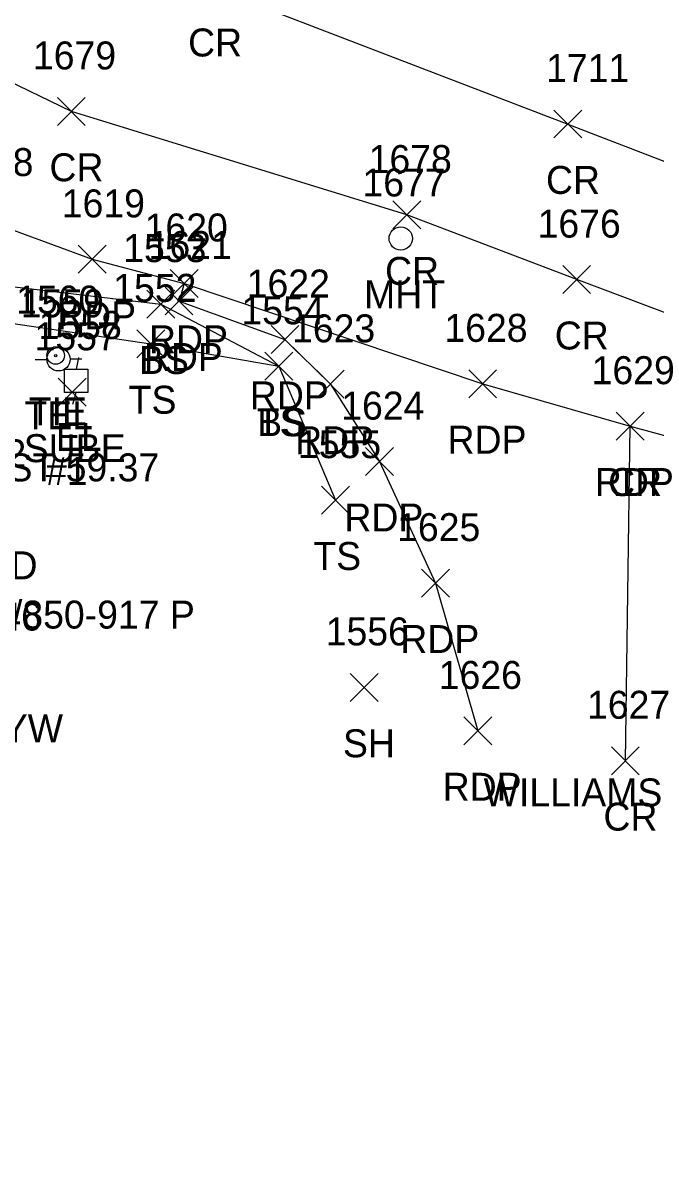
# Model space of a CAD drawing. Extents: x 1769141 to 1770817, y 735471 to 742405.
# Drawn here: x 1770233.5 to 1770278.8, y 741825.1 to 741907.5 of the extents above; entities that cross this region are included whole.
import ezdxf

# ---------------------------------------------------------------- set-up
doc = ezdxf.new("R2010")
doc.units = 0
for name, color, linetype in [('C_A', 7, 'Continuous'), ('C_C', 7, 'Continuous'), ('C_I', 7, 'Continuous'), ('CBP', 7, 'Continuous'), ('L_A', 7, 'Continuous'), ('L_C', 7, 'Continuous'), ('L_I', 7, 'Continuous'), ('L_TIC', 7, 'Continuous'), ('LELB', 7, 'Continuous'), ('P_A', 7, 'Continuous'), ('P_I', 7, 'Continuous'), ('P_TIC', 7, 'Continuous'), ('PET', 7, 'Continuous'), ('PRC', 7, 'Continuous'), ('S_C', 7, 'Continuous'), ('U_A', 7, 'Continuous'), ('U_C', 7, 'Continuous'), ('U_I', 7, 'Continuous'), ('U_TIC', 7, 'Continuous'), ('UEPT', 7, 'Continuous'), ('UP', 7, 'Continuous'), ('UTMH', 7, 'Continuous')]:
    doc.layers.add(name, color=color, linetype=linetype)

msp = doc.modelspace()

# ---------------------------------------------------------------- linework, layer by layer
at = {"layer": 'CBP'}
for radius in [0.625, 0.0833]:
    msp.add_circle((1770235.866, 741883.673), radius, dxfattribs=at)
at = {"layer": 'L_TIC'}
for points in [[(1770242.387, 741886.353), (1770244.387, 741888.353)], [(1770244.387, 741886.353), (1770242.387, 741888.353)], [(1770241.674, 741883.512), (1770243.674, 741885.512)], [(1770243.674, 741883.512), (1770241.674, 741885.512)], [(1770250.837, 741881.906), (1770252.837, 741883.906)], [(1770252.837, 741881.906), (1770250.837, 741883.906)], [(1770250.837, 741881.906), (1770252.837, 741883.906)], [(1770252.837, 741881.906), (1770250.837, 741883.906)], [(1770254.886, 741872.334), (1770256.886, 741874.334)], [(1770256.886, 741872.334), (1770254.886, 741874.334)], [(1770256.927, 741858.941), (1770258.927, 741860.941)], [(1770258.927, 741858.941), (1770256.927, 741860.941)]]:
    msp.add_lwpolyline(points, dxfattribs=at)
at = {"layer": 'LELB'}
for points in [[(1770189.51, 741370.792), (1770192.331, 741421.871), (1770190.519, 741443.616), (1770191.255, 741465.523), (1770192.899, 741467.86), (1770192.232, 741494.221), (1770193.263, 741543.256), (1770192.209, 741598.205), (1770194.878, 741636.376), (1770196.633, 741651.998), (1770198.602, 741676.724), (1770202.296, 741721.547), (1770209.329, 741763.66), (1770214.613, 741807.754), (1770219.968, 741843.044), (1770223.089, 741876.084), (1770226.052, 741889.39), (1770243.387, 741887.353), (1770251.837, 741882.906)], [(1770222.482, 741841.679), (1770225.831, 741875.416), (1770228.794, 741886.567), (1770242.674, 741884.512), (1770251.837, 741882.906), (1770255.886, 741873.334)]]:
    msp.add_lwpolyline(points, dxfattribs=at)
at = {"layer": 'P_TIC'}
for points in [[(1770235.986, 741900.134), (1770237.986, 741902.134)], [(1770237.986, 741900.134), (1770235.986, 741902.134)], [(1770271.504, 741899.23), (1770273.504, 741901.23)], [(1770273.504, 741899.23), (1770271.504, 741901.23)], [(1770259.991, 741892.725), (1770261.991, 741894.725)], [(1770261.991, 741892.725), (1770259.991, 741894.725)], [(1770237.482, 741889.555), (1770239.482, 741891.555)], [(1770239.482, 741889.555), (1770237.482, 741891.555)], [(1770272.131, 741888.105), (1770274.131, 741890.105)], [(1770274.131, 741888.105), (1770272.131, 741890.105)], [(1770244.053, 741887.83), (1770246.053, 741889.83)], [(1770246.053, 741887.83), (1770244.053, 741889.83)], [(1770244.053, 741887.83), (1770246.053, 741889.83)], [(1770246.053, 741887.83), (1770244.053, 741889.83)], [(1770243.687, 741886.572), (1770245.687, 741888.572)], [(1770245.687, 741886.572), (1770243.687, 741888.572)], [(1770251.268, 741883.822), (1770253.268, 741885.822)], [(1770253.268, 741883.822), (1770251.268, 741885.822)], [(1770265.408, 741880.651), (1770267.408, 741882.651)], [(1770267.408, 741880.651), (1770265.408, 741882.651)], [(1770254.512, 741880.617), (1770256.512, 741882.617)], [(1770256.512, 741880.617), (1770254.512, 741882.617)], [(1770275.948, 741877.624), (1770277.948, 741879.624)], [(1770277.948, 741877.624), (1770275.948, 741879.624)], [(1770275.948, 741877.624), (1770277.948, 741879.624)], [(1770277.948, 741877.624), (1770275.948, 741879.624)], [(1770258.031, 741875.089), (1770260.031, 741877.089)], [(1770260.031, 741875.089), (1770258.031, 741877.089)], [(1770262.028, 741866.398), (1770264.028, 741868.398)], [(1770264.028, 741866.398), (1770262.028, 741868.398)], [(1770265.06, 741855.831), (1770267.06, 741857.831)], [(1770267.06, 741855.831), (1770265.06, 741857.831)], [(1770275.612, 741853.694), (1770277.612, 741855.694)], [(1770277.612, 741853.694), (1770275.612, 741855.694)]]:
    msp.add_lwpolyline(points, dxfattribs=at)
at = {"layer": 'PET'}
for points in [[(1770092.714, 741946.414), (1770094.596, 741949.858), (1770100.881, 741948.635), (1770116.302, 741942.755), (1770134.113, 741936.465), (1770161.047, 741926.755), (1770181.322, 741919.19), (1770191.098, 741915.021), (1770196.76, 741909.019), (1770195.729, 741905.489), (1770195.658, 741903.902), (1770198.168, 741903.041), (1770205.854, 741901.701), (1770208.168, 741901.359), (1770212.399, 741899.281), (1770224.424, 741895.692), (1770230.498, 741893.508), (1770238.482, 741890.555), (1770245.053, 741888.83), (1770266.408, 741881.651), (1770276.948, 741878.624), (1770295.844, 741873.498)], [(1770245.053, 741888.83), (1770244.687, 741887.572), (1770252.268, 741884.822), (1770255.512, 741881.617), (1770259.031, 741876.089), (1770263.028, 741867.398), (1770266.06, 741856.831)]]:
    msp.add_lwpolyline(points, dxfattribs=at)
at = {"layer": 'PRC'}
for points in [[(1770089.608, 741977.338), (1770111.169, 741968.202), (1770141.623, 741955.475), (1770172.695, 741942.274), (1770182.527, 741938.075), (1770200.015, 741929.956), (1770205.556, 741927.286), (1770211.15, 741924.407), (1770219.447, 741920.454), (1770228.602, 741916.999), (1770246.903, 741910.061), (1770272.504, 741900.23), (1770300.541, 741889.423), (1770310.207, 741885.753), (1770337.912, 741876.285), (1770361.623, 741867.868), (1770392.61, 741857.285), (1770418.497, 741848.782)], [(1770415.529, 741840.308), (1770384.051, 741850.541), (1770352.442, 741860.952), (1770318.836, 741870.925), (1770293.642, 741881.39), (1770273.131, 741889.105), (1770260.991, 741893.725), (1770236.986, 741901.134), (1770226.382, 741906.26), (1770214.294, 741912.937), (1770209.383, 741916.393), (1770203.96, 741918.649), (1770198.094, 741921.538), (1770178.671, 741928.849), (1770156.75, 741936.625), (1770131.368, 741945.922), (1770112.842, 741952.747), (1770098.759, 741957.002)], [(1770276.612, 741854.694), (1770276.948, 741878.624)]]:
    msp.add_lwpolyline(points, dxfattribs=at)
at = {"layer": 'U_TIC'}
for points in [[(1770236.047, 741880.047), (1770238.047, 741882.047)], [(1770238.047, 741880.047), (1770236.047, 741882.047)]]:
    msp.add_lwpolyline(points, dxfattribs=at)
at = {"layer": 'UEPT'}
for p, q in [((1770237.507, 741883.52), (1770237.34, 741882.687)), ((1770236.507, 741881.02), (1770236.507, 741882.687)), ((1770236.507, 741882.687), (1770238.174, 741882.687)), ((1770238.174, 741882.687), (1770238.174, 741881.02)), ((1770237.34, 741881.854), (1770237.34, 741881.854)), ((1770238.174, 741881.02), (1770236.507, 741881.02)), ((1770237.09, 741880.187), (1770237.34, 741881.02))]:
    msp.add_line(p, q, dxfattribs=at)
at = {"layer": 'UP'}
for p, q in [((1770234.406, 741883.398), (1770235.232, 741883.398)), ((1770236.065, 741883.404), (1770236.065, 741883.404)), ((1770237.732, 741883.404), (1770236.898, 741883.404)), ((1770236.898, 741883.404), (1770236.898, 741883.404)), ((1770237.732, 741883.404), (1770237.732, 741883.404))]:
    msp.add_line(p, q, dxfattribs=at)
msp.add_circle((1770236.065, 741883.404), 0.833, dxfattribs=at)
at = {"layer": 'UTMH'}
for p, q in [((1770260.547, 741892.047), (1770260.547, 741892.047)), ((1770261.381, 741892.047), (1770261.381, 741892.047))]:
    msp.add_line(p, q, dxfattribs=at)
msp.add_circle((1770260.547, 741892.047), 0.833, dxfattribs=at)

# ---------------------------------------------------------------- texts
at = {"layer": 'C_A'}
msp.add_text('TIE', height=2, dxfattribs=at).set_placement((1770233.945, 741878.673))
at = {"layer": 'C_C'}
msp.add_text('TIE DIST 59.37', height=2, dxfattribs=at).set_placement((1770224.843, 741874.673))
at = {"layer": 'C_I'}
msp.add_text('1560', height=2, dxfattribs=at).set_placement((1770233.04, 741886.673))
at = {"layer": 'L_A'}
for s, p in [('BS', (1770241.828, 741882.353)), ('TS', (1770241.084, 741879.512)), ('TS', (1770250.247, 741877.906)), ('BS', (1770250.278, 741877.906)), ('TS', (1770254.296, 741868.334)), ('SHED', (1770227.137, 741867.668)), ('SH', (1770256.415, 741854.941))]:
    msp.add_text(s, height=2, dxfattribs=at).set_placement(p)
at = {"layer": 'L_C'}
msp.add_text('RAIL ROAD BOX #L34.74/850-917 P', height=2, dxfattribs=at).set_placement((1770201.519, 741864.144))
at = {"layer": 'L_I'}
for s, p in [('1553', (1770240.695, 741890.353)), ('1552', (1770239.982, 741887.512)), ('1554', (1770249.145, 741885.906)), ('1554', (1770249.145, 741885.906)), ('1542', (1770227.807, 741875.668)), ('1555', (1770253.193, 741876.334)), ('1556', (1770255.179, 741862.941))]:
    msp.add_text(s, height=2, dxfattribs=at).set_placement(p)
at = {"layer": 'P_A'}
for s, p in [('CR', (1770245.336, 741905.061)), ('CR', (1770235.419, 741896.134)), ('CR', (1770270.937, 741895.23)), ('CR', (1770259.424, 741888.725)), ('RDP', (1770235.97, 741885.555)), ('CR', (1770271.564, 741884.105)), ('RDP', (1770242.541, 741883.83)), ('RDP', (1770242.541, 741883.83)), ('RDP', (1770242.175, 741882.572)), ('RDP', (1770249.756, 741879.822)), ('RDP', (1770253, 741876.617)), ('RDP', (1770263.896, 741876.651)), ('RDP', (1770274.437, 741873.624)), ('CR', (1770275.381, 741873.624)), ('RDP', (1770256.519, 741871.089)), ('RDP', (1770260.517, 741862.398)), ('RDP', (1770263.548, 741851.831)), ('CR', (1770275.046, 741849.694))]:
    msp.add_text(s, height=2, dxfattribs=at).set_placement(p)
at = {"layer": 'P_I'}
for s, p in [('1679', (1770234.238, 741904.134)), ('1711', (1770270.945, 741903.23)), ('1618', (1770228.325, 741896.508)), ('1618', (1770228.325, 741896.508)), ('1678', (1770258.251, 741896.725)), ('1619', (1770236.301, 741893.555)), ('1620', (1770242.226, 741891.83)), ('1620', (1770242.226, 741891.83)), ('1676', (1770270.336, 741892.105)), ('1621', (1770242.514, 741890.572)), ('1622', (1770249.528, 741887.822)), ('1623', (1770252.772, 741884.617)), ('1628', (1770263.668, 741884.651)), ('1629', (1770274.201, 741881.624)), ('1629', (1770274.201, 741881.624)), ('1624', (1770256.291, 741879.089)), ('1625', (1770260.288, 741870.398)), ('1626', (1770263.265, 741859.831)), ('1627', (1770273.872, 741857.694))]:
    msp.add_text(s, height=2, dxfattribs=at).set_placement(p)
at = {"layer": 'S_C'}
msp.add_text('WILLIAMS ST/STOP/NO PARKING', height=2, dxfattribs=at).set_placement((1770266.476, 741851.424))
at = {"layer": 'U_A'}
for s, p in [('MHT', (1770257.925, 741887.047)), ('TEL', (1770233.624, 741878.404)), ('EL', (1770235.876, 741876.854)), ('SUBE', (1770233.583, 741876.047)), ('GUYW', (1770228.07, 741856.002))]:
    msp.add_text(s, height=2, dxfattribs=at).set_placement(p)
at = {"layer": 'U_C'}
msp.add_text('#1', height=2, dxfattribs=at).set_placement((1770235.167, 741874.404))
at = {"layer": 'U_I'}
for s, p in [('1677', (1770257.807, 741895.047)), ('1559', (1770233.364, 741886.404)), ('1558', (1770234.647, 741884.854)), ('1557', (1770234.355, 741884.047)), ('1546', (1770228.928, 741864.002))]:
    msp.add_text(s, height=2, dxfattribs=at).set_placement(p)

doc.saveas('drawing.dxf')
